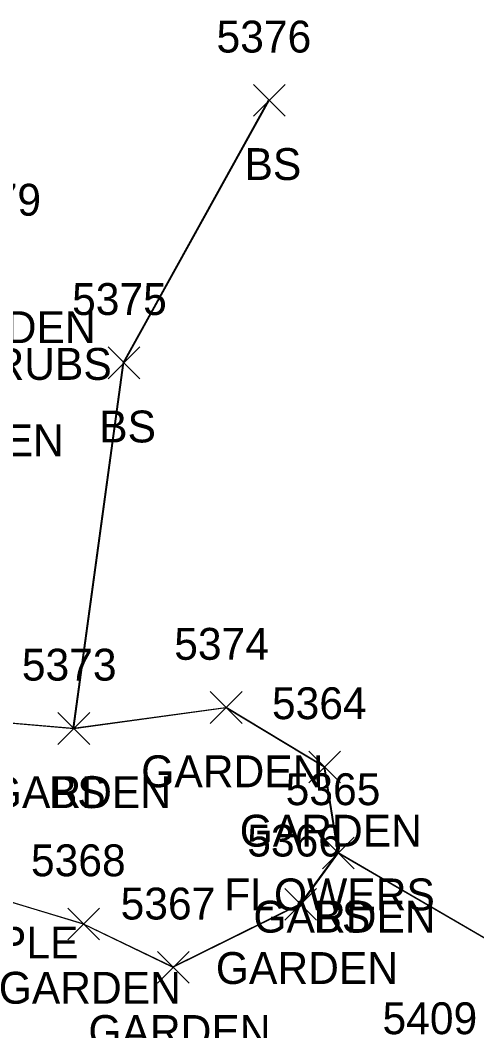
# Model space of a CAD drawing. Extents: x 1554668 to 1563881, y 831386 to 834374.
# Drawn here: x 1562007 to 1562035.6, y 833083.7 to 833147.1 of the extents above; entities that cross this region are included whole.
import ezdxf

# ---------------------------------------------------------------- set-up
doc = ezdxf.new("R2010")
doc.units = 0
for name, color, linetype in [('L_A', 7, 'Continuous'), ('L_C', 7, 'Continuous'), ('L_I', 7, 'Continuous'), ('L_TIC', 7, 'Continuous'), ('LAPB', 7, 'Continuous'), ('LELB', 7, 'Continuous')]:
    doc.layers.add(name, color=color, linetype=linetype)

msp = doc.modelspace()

# ---------------------------------------------------------------- linework, layer by layer
at = {"layer": 'L_TIC'}
for points in [[(1562021.603, 833141.117), (1562023.603, 833143.117)], [(1562023.603, 833141.117), (1562021.603, 833143.117)], [(1562012.477, 833124.646), (1562014.477, 833126.646)], [(1562014.477, 833124.646), (1562012.477, 833126.646)], [(1562018.892, 833103.005), (1562020.892, 833105.005)], [(1562020.892, 833103.005), (1562018.892, 833105.005)], [(1562018.892, 833103.005), (1562020.892, 833105.005)], [(1562020.892, 833103.005), (1562018.892, 833105.005)], [(1562009.322, 833101.698), (1562011.322, 833103.698)], [(1562011.322, 833101.698), (1562009.322, 833103.698)], [(1562009.322, 833101.698), (1562011.322, 833103.698)], [(1562011.322, 833101.698), (1562009.322, 833103.698)], [(1562025.076, 833099.278), (1562027.076, 833101.278)], [(1562027.076, 833099.278), (1562025.076, 833101.278)], [(1562025.076, 833099.278), (1562027.076, 833101.278)], [(1562027.076, 833099.278), (1562025.076, 833101.278)], [(1562025.938, 833093.881), (1562027.938, 833095.881)], [(1562027.938, 833093.881), (1562025.938, 833095.881)], [(1562025.938, 833093.881), (1562027.938, 833095.881)], [(1562027.938, 833093.881), (1562025.938, 833095.881)], [(1562023.578, 833090.658), (1562025.578, 833092.658)], [(1562025.578, 833090.658), (1562023.578, 833092.658)], [(1562009.941, 833089.419), (1562011.941, 833091.419)], [(1562011.941, 833089.419), (1562009.941, 833091.419)], [(1562015.572, 833086.704), (1562017.572, 833088.704)], [(1562017.572, 833086.704), (1562015.572, 833088.704)]]:
    msp.add_lwpolyline(points, dxfattribs=at)
at = {"layer": 'LAPB'}
for points in [[(1562026.028, 833100.29), (1562026.89, 833094.889), (1562024.53, 833091.671), (1562016.525, 833087.711), (1562010.893, 833090.429), (1562000.808, 833093.467), (1561988.414, 833094.239), (1561988.91, 833099.81), (1561996.079, 833103.926), (1562010.277, 833102.703), (1562019.844, 833104.012)], [(1562026.028, 833100.29), (1562026.89, 833094.889), (1562024.53, 833091.671), (1562016.525, 833087.711), (1562010.893, 833090.429), (1562000.808, 833093.467), (1561988.414, 833094.239), (1561988.91, 833099.81), (1561996.079, 833103.926), (1562010.277, 833102.703), (1562019.844, 833104.012)], [(1562026.028, 833100.29), (1562026.89, 833094.889), (1562024.53, 833091.671), (1562016.525, 833087.711), (1562010.893, 833090.429), (1562000.808, 833093.467), (1561988.414, 833094.239), (1561988.91, 833099.81), (1561996.079, 833103.926), (1562010.277, 833102.703), (1562019.844, 833104.012)], [(1562026.076, 833100.278), (1562026.938, 833094.881), (1562024.578, 833091.658), (1562016.572, 833087.704), (1562010.941, 833090.419), (1562000.854, 833093.459), (1561988.459, 833094.232), (1561988.961, 833099.798), (1561996.126, 833103.918), (1562010.322, 833102.698), (1562019.892, 833104.005)], [(1562026.028, 833100.29), (1562019.844, 833104.012)], [(1562026.028, 833100.29), (1562019.844, 833104.012)], [(1562026.028, 833100.29), (1562019.844, 833104.012)], [(1562026.076, 833100.278), (1562019.892, 833104.005)]]:
    msp.add_lwpolyline(points, dxfattribs=at)
at = {"layer": 'LELB'}
for points in [[(1562010.277, 833102.703), (1562013.43, 833125.652), (1562022.555, 833142.124)], [(1562010.277, 833102.703), (1562013.43, 833125.652), (1562022.555, 833142.124)], [(1562010.277, 833102.703), (1562013.43, 833125.652), (1562022.555, 833142.124)], [(1562010.322, 833102.698), (1562013.477, 833125.646), (1562022.603, 833142.117)], [(1562124.693, 833072.781), (1562117.826, 833063.556), (1562106.129, 833065.11), (1562086.632, 833068.066), (1562059.787, 833072.359), (1562052.736, 833076.685), (1562039.067, 833087.811), (1562026.89, 833094.889)], [(1562124.693, 833072.781), (1562117.826, 833063.556), (1562106.129, 833065.11), (1562086.632, 833068.066), (1562059.787, 833072.359), (1562052.736, 833076.685), (1562039.067, 833087.811), (1562026.89, 833094.889)], [(1562124.693, 833072.781), (1562117.826, 833063.556), (1562106.129, 833065.11), (1562086.632, 833068.066), (1562059.787, 833072.359), (1562052.736, 833076.685), (1562039.067, 833087.811), (1562026.89, 833094.889)], [(1562124.689, 833072.783), (1562117.825, 833063.555), (1562106.124, 833065.112), (1562086.631, 833068.066), (1562059.837, 833072.35), (1562052.781, 833076.675), (1562039.117, 833087.805), (1562026.938, 833094.881)]]:
    msp.add_lwpolyline(points, dxfattribs=at)

# ---------------------------------------------------------------- texts
at = {"layer": 'L_A'}
for s, p in [('BS', (1562021.044, 833137.117)), ('GARDEN', (1562000.255, 833126.879)), ('BS', (1562011.918, 833120.646)), ('GARDEN', (1561998.252, 833119.779)), ('GARDEN', (1562014.561, 833099.005)), ('GARDEN', (1562014.561, 833099.005)), ('GARDEN', (1562004.991, 833097.698)), ('BS', (1562008.763, 833097.698)), ('GARDEN', (1562020.745, 833095.278)), ('GARDEN', (1562020.745, 833095.278)), ('GARDEN', (1562021.607, 833089.881)), ('BS', (1562025.379, 833089.881)), ('GARDEN', (1562019.247, 833086.658)), ('GARDEN', (1562005.61, 833085.419)), ('GARDEN', (1562011.241, 833082.704))]:
    msp.add_text(s, height=2, dxfattribs=at).set_placement(p)
at = {"layer": 'L_C'}
for s, p in [('FLOWERS & SHRUBS', (1561985.071, 833124.574)), ('FLOWERS', (1562019.776, 833091.278)), ('FLOWERS', (1562019.776, 833091.278)), ('FLOWERING CRAB APPLE', (1561976.881, 833088.265))]:
    msp.add_text(s, height=2, dxfattribs=at).set_placement(p)
at = {"layer": 'L_I'}
for s, p in [('5376', (1562019.288, 833145.117)), ('5379', (1562002.318, 833134.879)), ('5375', (1562010.217, 833128.646)), ('5374', (1562016.632, 833107.005)), ('5374', (1562016.632, 833107.005)), ('5373', (1562007.062, 833105.698)), ('5373', (1562007.062, 833105.698)), ('5364', (1562022.768, 833103.278)), ('5364', (1562022.768, 833103.278)), ('5365', (1562023.631, 833097.881)), ('5365', (1562023.631, 833097.881)), ('5366', (1562021.216, 833094.658)), ('5368', (1562007.634, 833093.419)), ('5367', (1562013.264, 833090.704)), ('5409', (1562029.712, 833083.505))]:
    msp.add_text(s, height=2, dxfattribs=at).set_placement(p)

doc.saveas('drawing.dxf')
